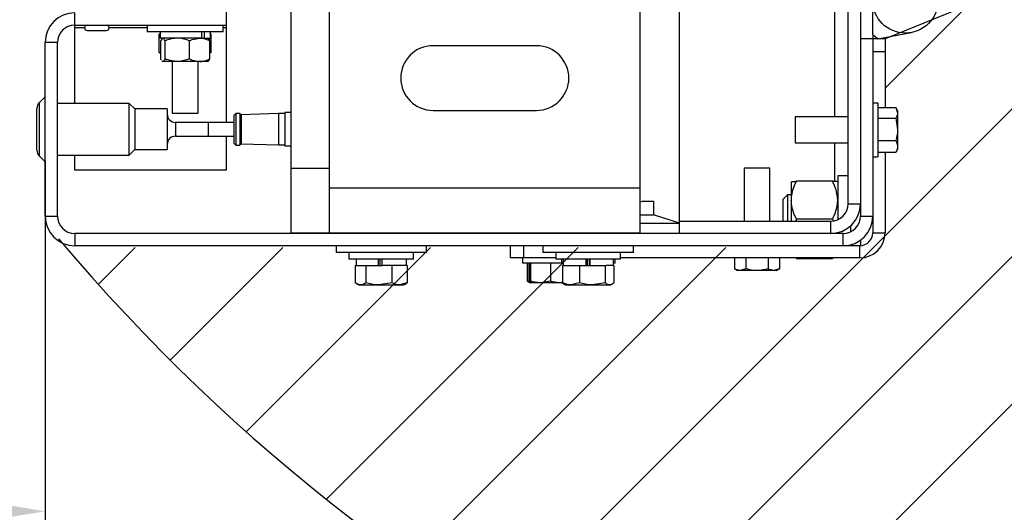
# Model space of a CAD drawing. Header units: inches. Extents: x 170 to 312, y 215 to 248.
# Tile 412 of 557: x 256.413 to 257.003, y 238.504 to 238.799. Entities that reach past the tile are written whole.
import ezdxf

# ---------------------------------------------------------------- set-up
doc = ezdxf.new("R2010")
doc.units = ezdxf.units.IN
doc.header["$LTSCALE"] = 0.25
doc.header["$MEASUREMENT"] = 0
doc.layers.add('ANNOTATIONS', color=1, linetype='Continuous')
doc.layers.add('STANDARD MOTOR LH', color=7, linetype='Continuous')
doc.styles.add('ARIAL', font='arial.ttf', dxfattribs={"height": 0.09375})
doc.dimstyles.new('STANDARD$0', dxfattribs={"dimtxt": 0.09375, "dimasz": 0.09375, "dimexe": 0.03125, "dimexo": 0.046875, "dimgap": 0.09, "dimtad": 0, "dimtih": 1, "dimtoh": 1, "dimdec": 4, "dimzin": 0, "dimdsep": 46, "dimtxsty": 'ARIAL', "dimcen": 0.09, "dimadec": 0, "dimazin": 0, "dimtfac": 1, "dimtdec": 4, "dimtofl": 0, "dimtmove": 0, "dimatfit": 1, "dimfxl": 1, "dimtolj": 1, "dimtzin": 0, "dimarcsym": 0})

# ---------------------------------------------------------------- blocks, each defined once
blk = doc.blocks.new('*D236')
at = {"layer": 'ANNOTATIONS', "color": 0, "lineweight": -2, "transparency": 16777216}
for p, q in [((251.42844, 238.63474), (251.42845, 238.47362)), ((256.42844, 238.63484), (256.42845, 238.47372)), ((251.5222, 238.50487), (253.31211, 238.50491)), ((256.3347, 238.50497), (254.54478, 238.50493))]:
    blk.add_line(p, q, dxfattribs=at)
at = {"layer": 'ANNOTATIONS', "color": 0, "transparency": 16777216}
for points in [[(251.5222, 238.5205), (251.5222, 238.48925), (251.42845, 238.50487)], [(256.3347, 238.52059), (256.3347, 238.48934), (256.42845, 238.50497)]]:
    blk.add_solid(points, dxfattribs=at)
at = {"layer": 'defpoints', "color": 0, "transparency": 16777216}
for p in [(251.42844, 238.68161), (256.42844, 238.68171), (256.42845, 238.50497)]:
    blk.add_point(p, dxfattribs=at)
at = {"layer": 'ANNOTATIONS', "color": 0, "transparency": 16777216, "insert": (253.92845, 238.50492), "char_height": 0.09375, "attachment_point": 5, "style": 'ARIAL'}
blk.add_mtext('\\A1;OPENING WIDTH', dxfattribs=at)

msp = doc.modelspace()

# ---------------------------------------------------------------- hatches: boundary and pattern name
at = {"layer": 'STANDARD MOTOR LH'}
h = msp.add_hatch(dxfattribs=at)
h.set_pattern_fill('ANSI31', color=256, scale=0.5, style=0)
h.set_pattern_definition([(45, (245.01174, 236.03107), (-0.04419417, 0.04419417), [])])
edge = h.paths.add_edge_path()
edge.add_line((257.04758, 238.83511), (256.9313, 238.78787))
edge.add_line((256.9313, 238.78787), (256.9313, 238.68075))
edge.add_arc((256.91342, 238.68075), 0.01787, -89.99989, 0.00099, ccw=False)
edge.add_line((256.91342, 238.66287), (256.44917, 238.66287))
edge.add_arc((256.44917, 238.68075), 0.01788, 224.99902, 269.9992, ccw=False)
edge.add_arc((257.29579, 239.39121), 1.12303, 220.08198, 269.0727)
edge.add_line((257.27761, 238.26832), (257.04758, 238.83511))

# ---------------------------------------------------------------- linework, layer by layer
for p, q in [((256.91656, 239.11111), (256.91656, 238.68171)), ((256.80817, 238.67137), (256.80817, 239.09213)), ((256.90918, 238.68908), (256.90918, 239.0934)), ((256.92393, 238.79035), (256.92393, 238.91916)), ((256.57554, 238.84175), (256.57554, 238.67143)), ((256.59876, 238.67143), (256.59876, 238.84175)), ((256.78457, 238.84175), (256.78457, 238.67143)), ((256.53683, 238.83618), (256.53683, 238.7377)), ((257.04758, 238.83511), (256.9313, 238.78787)), ((256.90107, 238.80979), (256.90107, 238.74105)), ((256.44616, 238.74916), (256.44616, 238.80335)), ((256.44616, 238.79598), (256.53683, 238.79598)), ((256.44616, 238.7946), (256.45207, 238.7946)), ((256.4536, 238.79598), (256.4536, 238.79592)), ((256.4536, 238.79592), (256.46522, 238.79592)), ((256.4536, 238.79283), (256.46522, 238.79283)), ((256.46522, 238.79592), (256.46522, 238.79598)), ((256.46675, 238.7946), (256.48963, 238.7946)), ((256.48963, 238.79598), (256.48963, 238.79208)), ((256.5351, 238.79208), (256.48963, 238.79208)), ((256.49682, 238.7906), (256.49758, 238.791)), ((256.49728, 238.79087), (256.49682, 238.7906)), ((256.49682, 238.7797), (256.49682, 238.7906)), ((256.49728, 238.79208), (256.49728, 238.78824)), ((256.52221, 238.78824), (256.52221, 238.79208)), ((256.52387, 238.78824), (256.52387, 238.79208)), ((256.52791, 238.7906), (256.52715, 238.791)), ((256.52745, 238.78824), (256.52745, 238.79208)), ((256.52791, 238.7797), (256.52791, 238.7906)), ((256.5351, 238.79208), (256.5351, 238.79598)), ((256.5351, 238.7946), (256.53683, 238.7946)), ((256.92393, 238.79035), (256.9269, 238.78787)), ((256.92399, 238.7903), (256.92399, 238.78787)), ((256.9269, 238.78787), (256.94699, 238.79159)), ((256.43581, 238.78564), (256.42844, 238.78564)), ((256.42844, 238.68171), (256.42844, 238.78564)), ((256.43581, 238.68171), (256.43581, 238.78564)), ((256.5227, 238.78824), (256.49728, 238.78824)), ((256.4977, 238.77579), (256.4977, 238.78669)), ((256.49882, 238.78824), (256.4985, 238.78801)), ((256.50031, 238.77579), (256.50031, 238.78669)), ((256.51497, 238.77579), (256.51497, 238.78669)), ((256.52287, 238.78824), (256.52745, 238.78824)), ((256.52623, 238.78801), (256.52591, 238.78824)), ((256.52703, 238.77579), (256.52703, 238.78669)), ((256.9313, 238.78787), (256.91656, 238.78787)), ((256.92393, 238.78787), (256.92393, 238.67174)), ((256.92817, 238.78811), (256.92817, 238.78787)), ((256.9313, 238.78787), (256.9313, 238.74671)), ((256.49682, 238.7797), (256.49758, 238.77929)), ((256.49747, 238.77914), (256.4977, 238.77897)), ((256.52703, 238.77897), (256.52726, 238.77914)), ((256.52791, 238.7797), (256.52715, 238.77929)), ((256.72264, 238.78369), (256.6607, 238.78369)), ((256.9313, 238.78013), (256.92393, 238.78013)), ((256.4985, 238.77448), (256.49882, 238.77425)), ((256.49901, 238.77425), (256.49863, 238.77465)), ((256.52591, 238.77425), (256.49882, 238.77425)), ((256.50462, 238.77425), (256.50462, 238.74328)), ((256.52011, 238.74328), (256.52011, 238.77425)), ((256.52591, 238.77425), (256.52623, 238.77448)), ((256.42844, 238.75306), (256.42499, 238.74961)), ((256.42499, 238.74961), (256.42499, 238.71774)), ((256.4788, 238.74916), (256.43581, 238.74916)), ((256.48209, 238.74587), (256.4788, 238.74916)), ((256.4788, 238.71819), (256.4788, 238.74916)), ((256.92702, 238.74941), (256.92393, 238.74941)), ((256.92702, 238.74941), (256.92702, 238.7172)), ((256.42357, 238.72119), (256.42357, 238.74617)), ((256.50159, 238.74587), (256.48209, 238.74587)), ((256.48209, 238.74587), (256.48209, 238.72149)), ((256.50159, 238.74587), (256.50159, 238.72149)), ((256.50462, 238.74328), (256.52011, 238.74328)), ((256.5427, 238.74318), (256.54146, 238.74195)), ((256.54512, 238.74318), (256.5427, 238.74318)), ((256.5427, 238.74318), (256.5427, 238.72417)), ((256.54587, 238.74243), (256.54512, 238.74318)), ((256.54512, 238.74318), (256.54512, 238.72417)), ((256.57554, 238.74368), (256.57193, 238.74368)), ((256.57193, 238.74368), (256.57193, 238.72368)), ((256.6607, 238.74498), (256.72264, 238.74498)), ((256.92702, 238.74671), (256.93775, 238.74671)), ((256.9313, 238.74672), (256.93775, 238.74672)), ((256.93775, 238.74671), (256.93879, 238.74353)), ((256.93879, 238.74492), (256.93777, 238.74668)), ((256.93879, 238.74492), (256.93879, 238.72169)), ((256.52598, 238.73782), (256.50647, 238.73782)), ((256.50647, 238.73782), (256.50647, 238.72953)), ((256.52598, 238.73782), (256.52598, 238.72953)), ((256.54146, 238.7377), (256.52598, 238.7377)), ((256.52621, 238.73785), (256.52621, 238.7377)), ((256.54146, 238.74195), (256.54146, 238.72541)), ((256.56809, 238.74306), (256.54587, 238.74243)), ((256.54587, 238.74243), (256.54587, 238.72492)), ((256.57193, 238.74306), (256.56809, 238.74306)), ((256.56809, 238.74306), (256.56809, 238.72429)), ((256.90918, 238.74105), (256.87747, 238.74105)), ((256.87747, 238.74105), (256.87747, 238.72556)), ((256.92702, 238.74034), (256.93775, 238.74034)), ((256.93775, 238.74034), (256.93879, 238.73364)), ((256.50647, 238.72953), (256.52598, 238.72953)), ((256.52598, 238.72965), (256.54146, 238.72965)), ((256.53683, 238.72965), (256.53683, 238.70928)), ((256.87747, 238.72556), (256.90918, 238.72556)), ((256.90107, 238.72556), (256.90107, 238.70248)), ((256.92702, 238.72694), (256.93775, 238.72694)), ((256.4788, 238.71819), (256.48209, 238.72149)), ((256.48209, 238.72149), (256.50159, 238.72149)), ((256.54146, 238.72541), (256.5427, 238.72417)), ((256.5427, 238.72417), (256.54512, 238.72417)), ((256.54512, 238.72417), (256.54587, 238.72492)), ((256.54587, 238.72492), (256.56809, 238.72429)), ((256.56809, 238.72429), (256.57193, 238.72429)), ((256.57193, 238.72368), (256.57554, 238.72368)), ((256.92702, 238.7199), (256.93775, 238.7199)), ((256.9313, 238.7199), (256.9313, 238.67174)), ((256.9313, 238.7199), (256.93775, 238.7199)), ((256.93775, 238.7199), (256.93782, 238.72011)), ((256.93786, 238.72008), (256.93879, 238.72169)), ((256.42499, 238.71774), (256.42844, 238.71429)), ((256.43581, 238.71819), (256.4788, 238.71819)), ((256.44616, 238.70928), (256.44616, 238.71819)), ((256.92393, 238.7172), (256.92702, 238.7172)), ((256.53683, 238.70928), (256.44616, 238.70928)), ((256.59876, 238.71014), (256.57554, 238.71014)), ((256.84688, 238.71045), (256.84688, 238.67874)), ((256.86236, 238.71045), (256.84688, 238.71045)), ((256.86236, 238.67874), (256.86236, 238.71045)), ((256.87518, 238.70213), (256.87518, 238.67874)), ((256.89983, 238.70259), (256.87828, 238.70259)), ((256.90918, 238.70583), (256.90293, 238.70583)), ((256.90293, 238.70583), (256.90293, 238.67958)), ((256.59876, 238.69853), (256.78457, 238.69853)), ((256.78649, 238.69057), (256.78457, 238.69)), ((256.78649, 238.69057), (256.79268, 238.69057)), ((256.79268, 238.69057), (256.79268, 238.68252)), ((256.87294, 238.6944), (256.8701, 238.69157)), ((256.8701, 238.69157), (256.8701, 238.67874)), ((256.87518, 238.6944), (256.87294, 238.6944)), ((256.87294, 238.6944), (256.87294, 238.67874)), ((256.90918, 238.68908), (256.91656, 238.68908)), ((256.42844, 238.68171), (256.43581, 238.68171)), ((256.78457, 238.68252), (256.79268, 238.68252)), ((256.80817, 238.67756), (256.79268, 238.68252)), ((256.80817, 238.67874), (256.89884, 238.67874)), ((256.87828, 238.67984), (256.87785, 238.67874)), ((256.89983, 238.67984), (256.87828, 238.67984)), ((256.89884, 238.67137), (256.89884, 238.67874)), ((256.89983, 238.67984), (256.90016, 238.67901)), ((256.91656, 238.68171), (256.92393, 238.68171)), ((256.78457, 238.67756), (256.80817, 238.67756)), ((256.91067, 238.6759), (256.91067, 238.67238)), ((256.44616, 238.67137), (256.44616, 238.664)), ((256.90621, 238.67137), (256.44616, 238.67137)), ((256.78457, 238.67143), (256.57554, 238.67143)), ((256.62199, 238.67143), (256.62199, 238.67137)), ((256.63747, 238.67137), (256.63747, 238.67143)), ((256.72264, 238.67143), (256.72264, 238.67137)), ((256.73812, 238.67137), (256.73812, 238.67143)), ((256.74586, 238.67143), (256.74586, 238.67137)), ((256.76135, 238.67137), (256.76135, 238.67143)), ((256.90235, 238.67208), (256.90245, 238.67137)), ((256.90293, 238.67185), (256.90293, 238.67137)), ((256.90621, 238.664), (256.90621, 238.67137)), ((256.91656, 238.66733), (256.91656, 238.66401)), ((256.92393, 238.67174), (256.9313, 238.67174)), ((256.91618, 238.664), (256.44616, 238.664)), ((256.60264, 238.664), (256.60264, 238.65997)), ((256.65683, 238.65997), (256.65683, 238.664)), ((256.70715, 238.65663), (256.70715, 238.664)), ((256.71489, 238.664), (256.71489, 238.65663)), ((256.72651, 238.664), (256.72651, 238.65997)), ((256.7807, 238.65997), (256.7807, 238.664)), ((256.91067, 238.66457), (256.91067, 238.664)), ((256.91618, 238.65663), (256.91618, 238.664)), ((256.65683, 238.65997), (256.60264, 238.65997)), ((256.61038, 238.65997), (256.61038, 238.65595)), ((256.64909, 238.65595), (256.61038, 238.65595)), ((256.61465, 238.65595), (256.61465, 238.65211)), ((256.62796, 238.65211), (256.62796, 238.65595)), ((256.62878, 238.65595), (256.62878, 238.65211)), ((256.63005, 238.65595), (256.63005, 238.65211)), ((256.63032, 238.65211), (256.63032, 238.65595)), ((256.64481, 238.65211), (256.64481, 238.65595)), ((256.64909, 238.65595), (256.64909, 238.65997)), ((256.73425, 238.65663), (256.70715, 238.65663)), ((256.71427, 238.65663), (256.71427, 238.65353)), ((256.7807, 238.65997), (256.72651, 238.65997)), ((256.73425, 238.65997), (256.73425, 238.65595)), ((256.77296, 238.65595), (256.73425, 238.65595)), ((256.7375, 238.65595), (256.7375, 238.65353)), ((256.73852, 238.65595), (256.73852, 238.65211)), ((256.75245, 238.65211), (256.75245, 238.65595)), ((256.75299, 238.65595), (256.75299, 238.65211)), ((256.75425, 238.65595), (256.75425, 238.65211)), ((256.75482, 238.65211), (256.75482, 238.65595)), ((256.76868, 238.65211), (256.76868, 238.65595)), ((256.76971, 238.65353), (256.76971, 238.65595)), ((256.77296, 238.65595), (256.77296, 238.65997)), ((256.91618, 238.65663), (256.77296, 238.65663)), ((256.84121, 238.65663), (256.84121, 238.65017)), ((256.84792, 238.65663), (256.84792, 238.65017)), ((256.86132, 238.65663), (256.86132, 238.65017)), ((256.86803, 238.65663), (256.86803, 238.65017)), ((256.87807, 238.65663), (256.87828, 238.65617)), ((256.89983, 238.65617), (256.87828, 238.65617)), ((256.90004, 238.65663), (256.89983, 238.65617)), ((256.61417, 238.65211), (256.61417, 238.64168)), ((256.61417, 238.65211), (256.63027, 238.65211)), ((256.6204, 238.65211), (256.6204, 238.64168)), ((256.63027, 238.65211), (256.63032, 238.65211)), ((256.64529, 238.65211), (256.63032, 238.65211)), ((256.63596, 238.65211), (256.63596, 238.64168)), ((256.64529, 238.65211), (256.64529, 238.64168)), ((256.73852, 238.65353), (256.71427, 238.65353)), ((256.71697, 238.65353), (256.71697, 238.6428)), ((256.71802, 238.65353), (256.71802, 238.6428)), ((256.71848, 238.65353), (256.71848, 238.6428)), ((256.71907, 238.65353), (256.71907, 238.6428)), ((256.73097, 238.65353), (256.73097, 238.6428)), ((256.7382, 238.65211), (256.7382, 238.64168)), ((256.7382, 238.65211), (256.76232, 238.65211)), ((256.74836, 238.65211), (256.74836, 238.64168)), ((256.76255, 238.65211), (256.76418, 238.65211)), ((256.76377, 238.65211), (256.76377, 238.64168)), ((256.76901, 238.65211), (256.76432, 238.65211)), ((256.76971, 238.65353), (256.76879, 238.65353)), ((256.76901, 238.65211), (256.76901, 238.64168)), ((256.84121, 238.65017), (256.84301, 238.64914)), ((256.86623, 238.64914), (256.84301, 238.64914)), ((256.84792, 238.65017), (256.84456, 238.64914)), ((256.86803, 238.65017), (256.86468, 238.64914)), ((256.86623, 238.64914), (256.86803, 238.65017)), ((256.61495, 238.64117), (256.61617, 238.64046)), ((256.61617, 238.64046), (256.6433, 238.64046)), ((256.63596, 238.64168), (256.62818, 238.64046)), ((256.64529, 238.64168), (256.64063, 238.64046)), ((256.6433, 238.64046), (256.64451, 238.64117)), ((256.64447, 238.64129), (256.64529, 238.64168)), ((256.71697, 238.6428), (256.71875, 238.64177)), ((256.71784, 238.64251), (256.71697, 238.6428)), ((256.71802, 238.6428), (256.71852, 238.64218)), ((256.71875, 238.64177), (256.71876, 238.64177)), ((256.7382, 238.64177), (256.71878, 238.64177)), ((256.73097, 238.6428), (256.72502, 238.64177)), ((256.7382, 238.64205), (256.73662, 238.64177)), ((256.7382, 238.64168), (256.7392, 238.64095)), ((256.73921, 238.64094), (256.74004, 238.64046)), ((256.74004, 238.64046), (256.76717, 238.64046)), ((256.74836, 238.64168), (256.74328, 238.64046)), ((256.76377, 238.64168), (256.75607, 238.64046)), ((256.76717, 238.64046), (256.768, 238.64094))]:
    msp.add_line(p, q, dxfattribs=at)
at = {"layer": 'STANDARD MOTOR LH', "transparency": 16777216}
msp.add_line((256.42844, 238.71486), (256.42844, 238.5246), dxfattribs=at)
at = {"layer": 'STANDARD MOTOR LH'}
msp.add_circle((256.94344, 238.81077), 0.01951, dxfattribs=at)
for centre, radius, start, end in [((256.44616, 238.78564), 0.01771, 90, 180), ((256.44616, 238.78564), 0.01034, 90, 180), ((256.4536, 238.79437), 0.00155, 90, 270), ((256.46522, 238.79437), 0.00155, 270, 90), ((256.6607, 238.76434), 0.01935, 90, 270), ((256.72264, 238.76434), 0.01935, 270, 90), ((256.42844, 238.74617), 0.00488, 135, 180), ((256.50647, 238.7427), 0.00488, 180, 270), ((256.50647, 238.72466), 0.00488, 90, 180), ((256.42844, 238.72119), 0.00488, 180, 225), ((256.89884, 238.68908), 0.01034, 270, 0), ((256.89884, 238.68908), 0.01771, 270, 0), ((256.44616, 238.68171), 0.01771, 180, 270), ((256.44616, 238.68171), 0.01034, 180, 270), ((256.90621, 238.68171), 0.01034, 270, 0), ((256.90621, 238.68171), 0.01771, 270, 0), ((257.29579, 239.39121), 1.12303, 220.08198, 269.0727), ((256.91618, 238.67174), 0.00774, 270, 0), ((256.91618, 238.67174), 0.01511, 270, 0)]:
    msp.add_arc(centre, radius, start, end, dxfattribs=at)
for points, knots in [([(256.49863, 238.78784), (256.49837, 238.78767), (256.49805, 238.78747), (256.49776, 238.78681), (256.4977, 238.78669)], [0, 0, 0, 0, 0.820091, 1, 1, 1, 1]), ([(256.50031, 238.78669), (256.49991, 238.78743), (256.49948, 238.78822), (256.49904, 238.78824), (256.49901, 238.78824)], [0, 0, 0, 0, 0.932064, 1, 1, 1, 1]), ([(256.50764, 238.78824), (256.50546, 238.788), (256.50296, 238.78772), (256.50061, 238.78681), (256.50031, 238.78669)], [0, 0, 0, 0, 0.872228, 1, 1, 1, 1]), ([(256.51497, 238.78669), (256.51272, 238.78743), (256.5103, 238.78822), (256.50781, 238.78824), (256.50764, 238.78824)], [0, 0, 0, 0, 0.932064, 1, 1, 1, 1]), ([(256.51497, 238.78669), (256.51548, 238.78693), (256.51742, 238.78783), (256.51948, 238.78807), (256.521, 238.78824)], [0, 0, 0, 0, 0.262092, 1, 1, 1, 1]), ([(256.521, 238.78824), (256.52139, 238.78823), (256.52345, 238.78817), (256.52542, 238.78735), (256.52703, 238.78669)], [0, 0, 0, 0, 0.189664, 1, 1, 1, 1]), ([(256.5261, 238.78784), (256.52636, 238.78767), (256.52668, 238.78747), (256.52697, 238.78681), (256.52703, 238.78669)], [0, 0, 0, 0, 0.820091, 1, 1, 1, 1]), ([(256.4977, 238.77926), (256.4976, 238.77929), (256.49729, 238.77937), (256.49701, 238.77957), (256.49682, 238.7797)], [0, 0, 0, 0, 0.342395, 1, 1, 1, 1]), ([(256.49804, 238.77527), (256.49798, 238.77532), (256.49786, 238.77541), (256.49776, 238.77567), (256.4977, 238.77579)], [0, 0, 0, 0, 0.513867, 1, 1, 1, 1]), ([(256.50031, 238.77579), (256.49991, 238.77506), (256.49948, 238.77427), (256.49904, 238.77425), (256.49901, 238.77425)], [0, 0, 0, 0, 0.9320645, 1, 1, 1, 1]), ([(256.50764, 238.77425), (256.50546, 238.77449), (256.50296, 238.77477), (256.50061, 238.77568), (256.50031, 238.77579)], [0, 0, 0, 0, 0.872228, 1, 1, 1, 1]), ([(256.51497, 238.77579), (256.51272, 238.77506), (256.5103, 238.77427), (256.50781, 238.77425), (256.50764, 238.77425)], [0, 0, 0, 0, 0.932064, 1, 1, 1, 1]), ([(256.51497, 238.77579), (256.51548, 238.77556), (256.51742, 238.77466), (256.51948, 238.77442), (256.521, 238.77425)], [0, 0, 0, 0, 0.2620915, 1, 1, 1, 1]), ([(256.521, 238.77425), (256.52139, 238.77426), (256.52345, 238.77432), (256.52542, 238.77513), (256.52703, 238.77579)], [0, 0, 0, 0, 0.189664, 1, 1, 1, 1]), ([(256.5261, 238.77465), (256.52636, 238.77482), (256.52668, 238.77502), (256.52697, 238.77568), (256.52703, 238.77579)], [0, 0, 0, 0, 0.820091, 1, 1, 1, 1]), ([(256.93879, 238.74353), (256.93879, 238.74345), (256.93877, 238.74238), (256.93824, 238.74132), (256.93775, 238.74034)], [0, 0, 0, 0, 0.070198, 1, 1, 1, 1]), ([(256.93879, 238.73364), (256.93879, 238.73348), (256.93877, 238.73122), (256.93824, 238.729), (256.93775, 238.72694)], [0, 0, 0, 0, 0.070198, 1, 1, 1, 1]), ([(256.93775, 238.72694), (256.93791, 238.72665), (256.93852, 238.7255), (256.93867, 238.72431), (256.93879, 238.72342)], [0, 0, 0, 0, 0.2575476, 1, 1, 1, 1]), ([(256.93879, 238.72342), (256.93877, 238.7231), (256.93872, 238.72191), (256.93816, 238.72075), (256.93775, 238.7199)], [0, 0, 0, 0, 0.268631, 1, 1, 1, 1]), ([(256.87518, 238.69122), (256.87519, 238.69148), (256.87521, 238.69318), (256.87572, 238.69636), (256.87695, 238.69988), (256.87795, 238.70192), (256.87828, 238.70259)], [0, 0, 0, 0, 0.066532, 0.435283, 0.814551, 1, 1, 1, 1]), ([(256.87518, 238.70213), (256.8753, 238.7022), (256.87554, 238.70233), (256.87693, 238.70248), (256.87797, 238.70257), (256.87828, 238.70259)], [0, 0, 0, 0, 0.406292, 0.82727, 1, 1, 1, 1]), ([(256.90293, 238.69122), (256.90293, 238.69148), (256.9029, 238.69318), (256.9024, 238.69636), (256.90116, 238.69988), (256.90016, 238.70192), (256.89983, 238.70259)], [0, 0, 0, 0, 0.066532, 0.435283, 0.814551, 1, 1, 1, 1]), ([(256.90293, 238.70213), (256.90281, 238.7022), (256.90257, 238.70233), (256.90118, 238.70248), (256.90014, 238.70257), (256.89983, 238.70259)], [0, 0, 0, 0, 0.4062922, 0.8272698, 1, 1, 1, 1]), ([(256.87828, 238.67984), (256.87782, 238.68081), (256.87673, 238.68308), (256.87548, 238.68688), (256.87528, 238.68976), (256.87518, 238.69122)], [0, 0, 0, 0, 0.26546, 0.628076, 1, 1, 1, 1]), ([(256.89983, 238.67984), (256.90029, 238.68081), (256.90138, 238.68308), (256.90264, 238.68688), (256.90283, 238.68976), (256.90293, 238.69122)], [0, 0, 0, 0, 0.26546, 0.628076, 1, 1, 1, 1]), ([(256.84456, 238.64914), (256.84448, 238.64914), (256.84335, 238.64915), (256.84224, 238.64968), (256.84121, 238.65017)], [0, 0, 0, 0, 0.070198, 1, 1, 1, 1]), ([(256.85462, 238.64914), (256.85401, 238.64915), (256.85174, 238.64921), (256.84953, 238.64977), (256.84792, 238.65017)], [0, 0, 0, 0, 0.268631, 1, 1, 1, 1]), ([(256.86132, 238.65017), (256.86076, 238.65002), (256.85858, 238.64941), (256.85631, 238.64925), (256.85462, 238.64914)], [0, 0, 0, 0, 0.257548, 1, 1, 1, 1]), ([(256.86468, 238.64914), (256.8646, 238.64914), (256.86347, 238.64915), (256.86236, 238.64968), (256.86132, 238.65017)], [0, 0, 0, 0, 0.070198, 1, 1, 1, 1]), ([(256.61729, 238.64046), (256.61687, 238.64051), (256.61603, 238.64059), (256.61499, 238.64111), (256.61438, 238.64153), (256.61417, 238.64168)], [0, 0, 0, 0, 0.39551, 0.797092, 1, 1, 1, 1]), ([(256.6204, 238.64168), (256.62001, 238.64142), (256.61922, 238.64089), (256.61817, 238.64052), (256.61752, 238.64048), (256.61729, 238.64046)], [0, 0, 0, 0, 0.385374, 0.774504, 1, 1, 1, 1]), ([(256.62818, 238.64046), (256.62799, 238.64047), (256.62537, 238.64048), (256.62279, 238.6411), (256.6204, 238.64168)], [0, 0, 0, 0, 0.0702068, 1, 1, 1, 1]), ([(256.64063, 238.64046), (256.64051, 238.64047), (256.63894, 238.64048), (256.63739, 238.6411), (256.63596, 238.64168)], [0, 0, 0, 0, 0.070207, 1, 1, 1, 1]), ([(256.71878, 238.64177), (256.7187, 238.64188), (256.7186, 238.64204), (256.7185, 238.64265), (256.71848, 238.6428)], [0, 0, 0, 0, 0.742452, 1, 1, 1, 1]), ([(256.71907, 238.6428), (256.719, 238.6424), (256.7189, 238.64184), (256.7188, 238.64178), (256.71878, 238.64177)], [0, 0, 0, 0, 0.731369, 1, 1, 1, 1]), ([(256.72502, 238.64177), (256.72488, 238.64177), (256.72287, 238.64178), (256.7209, 238.64231), (256.71907, 238.6428)], [0, 0, 0, 0, 0.070198, 1, 1, 1, 1]), ([(256.73662, 238.64177), (256.73649, 238.64177), (256.73458, 238.64178), (256.73271, 238.64231), (256.73097, 238.6428)], [0, 0, 0, 0, 0.0701975, 1, 1, 1, 1]), ([(256.74328, 238.64046), (256.74316, 238.64047), (256.74145, 238.64048), (256.73976, 238.6411), (256.7382, 238.64168)], [0, 0, 0, 0, 0.070207, 1, 1, 1, 1]), ([(256.75607, 238.64046), (256.75588, 238.64047), (256.75328, 238.64048), (256.75073, 238.6411), (256.74836, 238.64168)], [0, 0, 0, 0, 0.0702068, 1, 1, 1, 1]), ([(256.76639, 238.64046), (256.76619, 238.64048), (256.7653, 238.64053), (256.76444, 238.64118), (256.76377, 238.64168)], [0, 0, 0, 0, 0.225728, 1, 1, 1, 1]), ([(256.76901, 238.64168), (256.76883, 238.64153), (256.76798, 238.64082), (256.76709, 238.64062), (256.76639, 238.64046)], [0, 0, 0, 0, 0.203201, 1, 1, 1, 1])]:
    msp.add_open_spline(points, degree=3, knots=knots, dxfattribs=at)

# ---------------------------------------------------------------- dimensions: what is measured, and where the dimension line sits
at = {"layer": 'ANNOTATIONS'}
dim = msp.add_aligned_dim(p1=(251.42844, 238.68161), p2=(256.42844, 238.68171), distance=-0.17674, text='OPENING WIDTH', dimstyle='STANDARD$0', dxfattribs=at)
dim.commit()
dim.dimension.update_dxf_attribs({"geometry": '*D236', "text_midpoint": (253.92845, 238.50492)})

doc.saveas('drawing.dxf')
